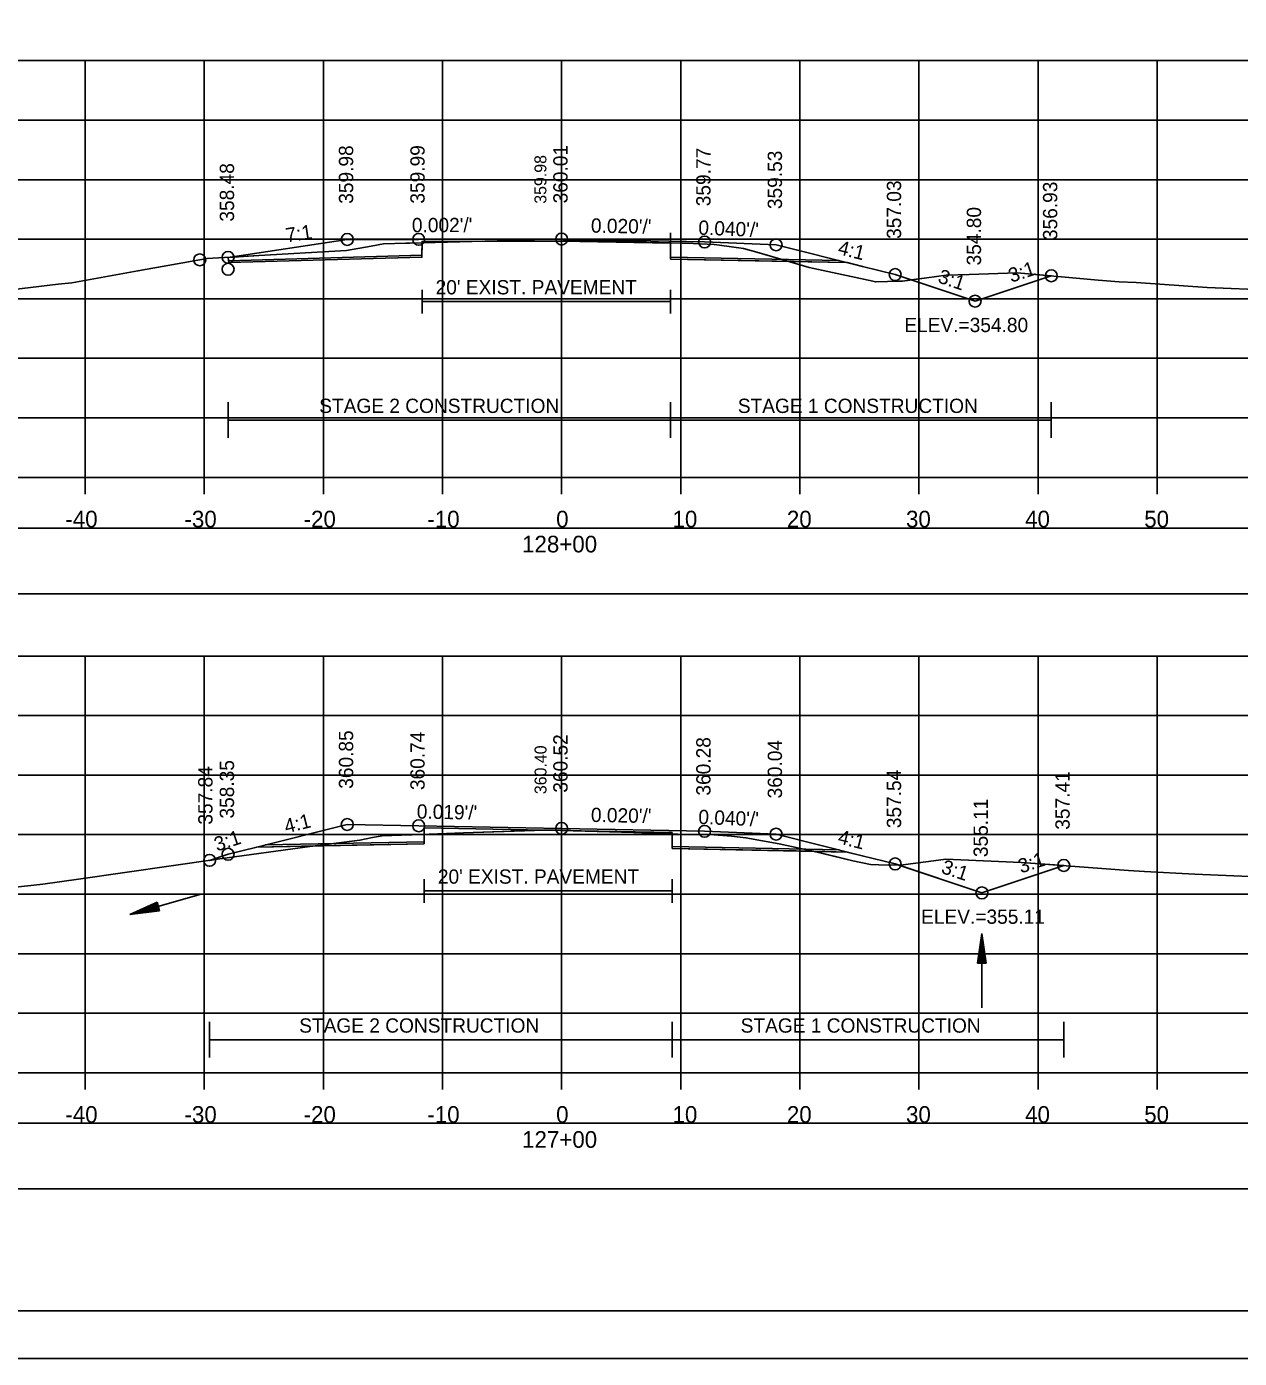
# Model space of a CAD drawing. Extents: x 1376273 to 1384221, y 378927 to 384592.
# Drawn here: x 1377012.9 to 1377114.7, y 380965.2 to 381077 of the extents above; entities that cross this region are included whole.
import ezdxf

# ---------------------------------------------------------------- set-up
doc = ezdxf.new("R2010")
doc.units = 0
for name, color, linetype in [('R_Alt Surface', 7, 'Continuous'), ('R_Axis', 7, 'Continuous'), ('R_Axis Annot', 7, 'Continuous'), ('R_Border', 7, 'Continuous'), ('R_Border Notes', 7, 'Continuous'), ('R_Dimension', 7, 'Continuous'), ('R_Exist Surface', 7, 'Continuous'), ('R_Fin Surface', 7, 'Continuous'), ('R_Grid', 7, 'Continuous'), ('R_No Plot', 7, 'Continuous'), ('R_Water', 7, 'Continuous'), ('R_Xsect Elev', 7, 'Continuous'), ('R_Xsect Slope', 7, 'Continuous'), ('T_Detection Zones', 7, 'Continuous'), ('T_Vehicle Path Lt Minor', 7, 'Continuous')]:
    doc.layers.add(name, color=color, linetype=linetype)

msp = doc.modelspace()

# ---------------------------------------------------------------- linework, layer by layer
at = {"layer": 'R_Alt Surface'}
for points in [[(1377029.77, 381057.65), (1377029.8, 381057.37), (1377046.04, 381057.83), (1377046.05, 381058.99), (1377057.77, 381059.02), (1377066.9, 381058.83), (1377066.91, 381057.67), (1377081.06, 381057.38)], [(1377046.05, 381054.93), (1377046.05, 381052.93)], [(1377046.05, 381053.93), (1377066.9, 381053.93)], [(1377066.9, 381054.93), (1377066.9, 381052.93)], [(1377032.89, 381008.3), (1377046.22, 381008.57), (1377046.23, 381009.74), (1377057.77, 381009.52), (1377067.04, 381009.34), (1377067.05, 381008.17), (1377081.06, 381007.89)], [(1377046.23, 381005.44), (1377046.23, 381003.44)], [(1377067.04, 381005.44), (1377067.04, 381003.44)], [(1377046.23, 381004.44), (1377067.04, 381004.44)]]:
    msp.add_lwpolyline(points, dxfattribs=at)
at = {"layer": 'R_Axis'}
for p, q in [((1376907.77, 381039.17), (1377207.77, 381039.17)), ((1377017.77, 381037.77), (1377017.77, 381039.17)), ((1377027.77, 381037.77), (1377027.77, 381039.17)), ((1377037.77, 381037.77), (1377037.77, 381039.17)), ((1377047.77, 381037.77), (1377047.77, 381039.17)), ((1377057.77, 381037.77), (1377057.77, 381039.17)), ((1377067.77, 381037.77), (1377067.77, 381039.17)), ((1377077.77, 381037.77), (1377077.77, 381039.17)), ((1377087.77, 381037.77), (1377087.77, 381039.17)), ((1377097.77, 381037.77), (1377097.77, 381039.17)), ((1377107.77, 381037.77), (1377107.77, 381039.17)), ((1376907.77, 380989.17), (1377207.77, 380989.17)), ((1377017.77, 380987.77), (1377017.77, 380989.17)), ((1377027.77, 380987.77), (1377027.77, 380989.17)), ((1377037.77, 380987.77), (1377037.77, 380989.17)), ((1377047.77, 380987.77), (1377047.77, 380989.17)), ((1377057.77, 380987.77), (1377057.77, 380989.17)), ((1377067.77, 380987.77), (1377067.77, 380989.17)), ((1377077.77, 380987.77), (1377077.77, 380989.17)), ((1377087.77, 380987.77), (1377087.77, 380989.17)), ((1377097.77, 380987.77), (1377097.77, 380989.17)), ((1377107.77, 380987.77), (1377107.77, 380989.17))]:
    msp.add_line(p, q, dxfattribs=at)
at = {"layer": 'R_Axis Annot'}
for points in [[(1376907.2, 381029.38), (1377209.01, 381029.38), (1377209.01, 381034.91), (1376907.2, 381034.91)], [(1376907.2, 380979.42), (1377209.01, 380979.42), (1377209.01, 380984.95), (1376907.2, 380984.95)]]:
    msp.add_lwpolyline(points, close=True, dxfattribs=at)
at = {"layer": 'R_Border'}
msp.add_line((1377215.95, 380969.17), (1376899.77, 380969.17), dxfattribs=at)
at = {"layer": 'R_Dimension'}
for p, q in [((1377029.77, 381042.48), (1377029.77, 381045.48)), ((1377066.9, 381042.48), (1377066.9, 381045.48)), ((1377098.88, 381042.48), (1377098.88, 381045.48)), ((1377029.77, 381043.98), (1377098.88, 381043.98)), ((1377028.22, 380990.44), (1377028.22, 380993.44)), ((1377067.04, 380990.44), (1377067.04, 380993.44)), ((1377099.92, 380990.44), (1377099.92, 380993.44)), ((1377028.22, 380991.94), (1377099.92, 380991.94))]:
    msp.add_line(p, q, dxfattribs=at)
at = {"layer": 'R_Exist Surface'}
for points in [[(1377010.12, 381054.76), (1377015.5, 381055.41), (1377016.64, 381055.52), (1377022.2, 381056.51), (1377028.02, 381057.55), (1377032.36, 381057.8), (1377039.7, 381058.23), (1377041.77, 381058.6), (1377042.82, 381058.79), (1377044.68, 381058.84), (1377045.05, 381058.85), (1377055.49, 381059.11), (1377056.74, 381059.15), (1377057.91, 381059.11), (1377067.9, 381058.84), (1377068.22, 381058.83), (1377070.58, 381058.74), (1377071.02, 381058.68), (1377073.03, 381058.39), (1377074.36, 381058.02), (1377078.55, 381056.81), (1377082.87, 381055.87), (1377084.14, 381055.59), (1377086.1, 381055.65), (1377086.38, 381055.65), (1377088.44, 381055.93), (1377090.05, 381056.15), (1377091.98, 381056.21), (1377096.01, 381056.36), (1377102.8, 381055.74), (1377104.58, 381055.58), (1377105.99, 381055.53), (1377111.96, 381055.13), (1377117.35, 381054.9)], [(1377011.41, 381004.7), (1377014.23, 381005.01), (1377017.21, 381005.42), (1377028.87, 381007.1), (1377036.62, 381008.16), (1377040.83, 381008.7), (1377041.9, 381008.93), (1377042.7, 381009.06), (1377044.33, 381009.12), (1377045.23, 381009.16), (1377049.52, 381009.31), (1377056.81, 381009.57), (1377063.8, 381009.34), (1377068.04, 381009.19), (1377068.96, 381009.18), (1377070.55, 381009.15), (1377072.03, 381009.04), (1377073.24, 381008.91), (1377076.02, 381008.39), (1377078.76, 381007.81), (1377082.21, 381006.97), (1377083.7, 381006.65), (1377084.4, 381006.64), (1377086.21, 381006.61), (1377089.42, 381007.02), (1377090.03, 381007.11), (1377096.35, 381006.83), (1377096.78, 381006.81), (1377105.36, 381006.16), (1377106.69, 381006.06), (1377110.94, 381005.86), (1377122.75, 381005.34)]]:
    msp.add_lwpolyline(points, dxfattribs=at)
at = {"layer": 'R_Fin Surface'}
for points in [[(1377029.77, 381057.65), (1377029.77, 381057.65), (1377039.77, 381059.15), (1377045.77, 381059.16), (1377057.77, 381059.18), (1377069.77, 381058.94), (1377075.77, 381058.7), (1377083.03, 381056.89), (1377085.77, 381056.2), (1377092.48, 381053.97), (1377098.88, 381056.1)], [(1377028.22, 381007.01), (1377029.77, 381007.52), (1377032.18, 381008.13), (1377039.77, 381010.02), (1377045.77, 381009.91), (1377057.77, 381009.69), (1377069.77, 381009.45), (1377075.77, 381009.21), (1377083, 381007.4), (1377085.77, 381006.71), (1377093.05, 381004.28), (1377099.92, 381006.58)]]:
    msp.add_lwpolyline(points, dxfattribs=at)
at = {"layer": 'R_Grid'}
for p, q in [((1376907.77, 381074.17), (1377207.77, 381074.17)), ((1376907.77, 381074.17), (1377207.77, 381074.17)), ((1377017.77, 381039.17), (1377017.77, 381074.17)), ((1377017.77, 381039.17), (1377017.77, 381074.17)), ((1377027.77, 381039.17), (1377027.77, 381074.17)), ((1377027.77, 381039.17), (1377027.77, 381074.17)), ((1377037.77, 381039.17), (1377037.77, 381074.17)), ((1377037.77, 381039.17), (1377037.77, 381074.17)), ((1377047.77, 381039.17), (1377047.77, 381074.17)), ((1377047.77, 381039.17), (1377047.77, 381074.17)), ((1377057.77, 381039.17), (1377057.77, 381074.17)), ((1377057.77, 381039.17), (1377057.77, 381074.17)), ((1377067.77, 381039.17), (1377067.77, 381074.17)), ((1377067.77, 381039.17), (1377067.77, 381074.17)), ((1377077.77, 381039.17), (1377077.77, 381074.17)), ((1377077.77, 381039.17), (1377077.77, 381074.17)), ((1377087.77, 381039.17), (1377087.77, 381074.17)), ((1377087.77, 381039.17), (1377087.77, 381074.17)), ((1377097.77, 381039.17), (1377097.77, 381074.17)), ((1377097.77, 381039.17), (1377097.77, 381074.17)), ((1377107.77, 381039.17), (1377107.77, 381074.17)), ((1377107.77, 381039.17), (1377107.77, 381074.17)), ((1376907.77, 381069.17), (1377207.77, 381069.17)), ((1376907.77, 381069.17), (1377207.77, 381069.17)), ((1376907.77, 381064.17), (1377207.77, 381064.17)), ((1376907.77, 381064.17), (1377207.77, 381064.17)), ((1376907.77, 381059.17), (1377207.77, 381059.17)), ((1376907.77, 381059.17), (1377207.77, 381059.17)), ((1376907.77, 381054.17), (1377207.77, 381054.17)), ((1376907.77, 381054.17), (1377207.77, 381054.17)), ((1376907.77, 381049.17), (1377207.77, 381049.17)), ((1376907.77, 381049.17), (1377207.77, 381049.17)), ((1376907.77, 381044.17), (1377207.77, 381044.17)), ((1376907.77, 381044.17), (1377207.77, 381044.17)), ((1376907.77, 381039.17), (1377207.77, 381039.17)), ((1376907.77, 381039.17), (1377207.77, 381039.17)), ((1376907.77, 381024.17), (1377207.77, 381024.17)), ((1376907.77, 381024.17), (1377207.77, 381024.17)), ((1377017.77, 380989.17), (1377017.77, 381024.17)), ((1377017.77, 380989.17), (1377017.77, 381024.17)), ((1377027.77, 380989.17), (1377027.77, 381024.17)), ((1377027.77, 380989.17), (1377027.77, 381024.17)), ((1377037.77, 380989.17), (1377037.77, 381024.17)), ((1377037.77, 380989.17), (1377037.77, 381024.17)), ((1377047.77, 380989.17), (1377047.77, 381024.17)), ((1377047.77, 380989.17), (1377047.77, 381024.17)), ((1377057.77, 380989.17), (1377057.77, 381024.17)), ((1377057.77, 380989.17), (1377057.77, 381024.17)), ((1377067.77, 380989.17), (1377067.77, 381024.17)), ((1377067.77, 380989.17), (1377067.77, 381024.17)), ((1377077.77, 380989.17), (1377077.77, 381024.17)), ((1377077.77, 380989.17), (1377077.77, 381024.17)), ((1377087.77, 380989.17), (1377087.77, 381024.17)), ((1377087.77, 380989.17), (1377087.77, 381024.17)), ((1377097.77, 380989.17), (1377097.77, 381024.17)), ((1377097.77, 380989.17), (1377097.77, 381024.17)), ((1377107.77, 380989.17), (1377107.77, 381024.17)), ((1377107.77, 380989.17), (1377107.77, 381024.17)), ((1376907.77, 381019.17), (1377207.77, 381019.17)), ((1376907.77, 381019.17), (1377207.77, 381019.17)), ((1376907.77, 381014.17), (1377207.77, 381014.17)), ((1376907.77, 381014.17), (1377207.77, 381014.17)), ((1376907.77, 381009.17), (1377207.77, 381009.17)), ((1376907.77, 381009.17), (1377207.77, 381009.17)), ((1376907.77, 381004.17), (1377207.77, 381004.17)), ((1376907.77, 381004.17), (1377207.77, 381004.17)), ((1376907.77, 380999.17), (1377207.77, 380999.17)), ((1376907.77, 380999.17), (1377207.77, 380999.17)), ((1376907.77, 380994.17), (1377207.77, 380994.17)), ((1376907.77, 380994.17), (1377207.77, 380994.17)), ((1376907.77, 380989.17), (1377207.77, 380989.17)), ((1376907.77, 380989.17), (1377207.77, 380989.17))]:
    msp.add_line(p, q, dxfattribs=at)
at = {"layer": 'R_No Plot'}
for p, q in [((1377039.77, 381059.15), (1377029.77, 381057.65)), ((1376887.37, 380965.19), (1377220.7, 380965.19))]:
    msp.add_line(p, q, dxfattribs=at)
for points in [[(1376887.36, 381178.52), (1377220.7, 381178.52), (1377220.7, 380965.19), (1376887.36, 380965.19)], [(1377133.69, 381174.63), (1377133.69, 381164.75), (1377169.42, 381164.75), (1377169.42, 381161.83), (1377192.62, 381161.83), (1377192.62, 381137.5), (1377215.95, 381137.5), (1377215.95, 380969.17), (1376899.77, 380969.17), (1376899.77, 381174.63)]]:
    msp.add_lwpolyline(points, close=True, dxfattribs=at)
for points in [[(1377029.77, 381057.65), (1377029.83, 381057.21), (1377046.04, 381057.66), (1377046.05, 381058.99), (1377057.77, 381059.02), (1377066.9, 381058.83), (1377066.91, 381057.5), (1377081.75, 381057.21)], [(1377032.18, 381008.13), (1377046.22, 381008.41), (1377046.23, 381009.74), (1377057.77, 381009.52), (1377067.04, 381009.34), (1377067.05, 381008.01), (1377081.75, 381007.71)]]:
    msp.add_lwpolyline(points, dxfattribs=at)
for centre in [(1377039.77, 381059.15), (1377039.77, 381059.15), (1377045.77, 381059.16), (1377045.77, 381059.16), (1377057.77, 381059.18), (1377057.77, 381059.18), (1377069.77, 381058.94), (1377069.77, 381058.94), (1377075.77, 381058.7), (1377075.77, 381058.7), (1377027.39, 381057.44), (1377029.77, 381057.65), (1377029.77, 381057.65), (1377029.77, 381056.65), (1377085.77, 381056.2), (1377085.77, 381056.2), (1377098.88, 381056.1), (1377098.88, 381056.1), (1377092.48, 381053.97), (1377092.48, 381053.97), (1377092.48, 381053.97), (1377092.48, 381053.97), (1377039.77, 381010.02), (1377039.77, 381010.02), (1377045.77, 381009.91), (1377045.77, 381009.91), (1377057.77, 381009.69), (1377057.77, 381009.69), (1377069.77, 381009.45), (1377069.77, 381009.45), (1377075.77, 381009.21), (1377075.77, 381009.21), (1377028.22, 381007.01), (1377028.22, 381007.01), (1377029.77, 381007.52), (1377029.77, 381007.52), (1377085.77, 381006.71), (1377085.77, 381006.71), (1377099.92, 381006.58), (1377099.92, 381006.58), (1377093.05, 381004.28), (1377093.05, 381004.28), (1377093.05, 381004.28), (1377093.05, 381004.28)]:
    msp.add_circle(centre, 0.5, dxfattribs=at)
at = {"layer": 'R_Water'}
for p, q in [((1377027.52, 381004.16), (1377021.51, 381002.47)), ((1377023.81, 381003.5), (1377021.51, 381002.47)), ((1377024.02, 381002.78), (1377021.51, 381002.47)), ((1377023.83, 381003.44), (1377021.91, 381002.58)), ((1377024, 381002.84), (1377021.91, 381002.58)), ((1377023.85, 381003.38), (1377022.32, 381002.7)), ((1377023.98, 381002.9), (1377022.32, 381002.7)), ((1377023.86, 381003.32), (1377022.72, 381002.81)), ((1377023.96, 381002.96), (1377022.72, 381002.81)), ((1377023.88, 381003.26), (1377023.13, 381002.92)), ((1377023.95, 381003.03), (1377023.13, 381002.92)), ((1377023.9, 381003.2), (1377023.53, 381003.04)), ((1377023.93, 381003.09), (1377023.53, 381003.04)), ((1377024.02, 381002.78), (1377023.81, 381003.5)), ((1377092.67, 380998.37), (1377093.05, 381000.87)), ((1377092.73, 380998.37), (1377093.05, 381000.45)), ((1377093.05, 380994.62), (1377093.05, 381000.87)), ((1377093.42, 380998.37), (1377093.05, 381000.87)), ((1377093.36, 380998.37), (1377093.05, 381000.45)), ((1377092.8, 380998.37), (1377093.05, 381000.02)), ((1377092.86, 380998.37), (1377093.05, 380999.6)), ((1377092.93, 380998.37), (1377093.05, 380999.18)), ((1377093.3, 380998.37), (1377093.05, 381000.02)), ((1377093.23, 380998.37), (1377093.05, 380999.6)), ((1377093.17, 380998.37), (1377093.05, 380999.18)), ((1377092.67, 380998.37), (1377093.42, 380998.37)), ((1377092.99, 380998.37), (1377093.05, 380998.76)), ((1377093.11, 380998.37), (1377093.05, 380998.76))]:
    msp.add_line(p, q, dxfattribs=at)
at = {"layer": 'T_Detection Zones'}
msp.add_line((1377066.9, 381058.83), (1377066.9, 381059.7), dxfattribs=at)
for points in [[(1377029.77, 381057.65), (1377032.36, 381057.8), (1377039.7, 381058.23), (1377041.77, 381058.6), (1377042.82, 381058.79), (1377044.68, 381058.84), (1377045.05, 381058.85), (1377046.05, 381058.87), (1377046.04, 381057.66), (1377029.83, 381057.21)], [(1377066.9, 381058.87), (1377067.9, 381058.84), (1377068.22, 381058.83), (1377070.58, 381058.74), (1377071.02, 381058.68), (1377073.03, 381058.39), (1377074.36, 381058.02), (1377076.84, 381057.3), (1377066.91, 381057.5), (1377066.9, 381058.83)], [(1377076.84, 381057.3), (1377078.55, 381056.81), (1377082.87, 381055.87), (1377084.14, 381055.59), (1377086.1, 381055.65), (1377086.38, 381055.65), (1377087.12, 381055.75), (1377085.77, 381056.2), (1377083.03, 381056.89), (1377081.75, 381057.21)], [(1377087.12, 381055.75), (1377088.44, 381055.93), (1377090.05, 381056.15), (1377091.98, 381056.21), (1377096.01, 381056.36), (1377098.88, 381056.1), (1377092.48, 381053.97)], [(1377037.15, 381008.23), (1377040.83, 381008.7), (1377041.9, 381008.93), (1377042.7, 381009.06), (1377044.33, 381009.12), (1377045.23, 381009.16), (1377046.23, 381009.19), (1377046.22, 381008.41)], [(1377056.37, 381009.55), (1377056.81, 381009.57), (1377058.73, 381009.5), (1377057.77, 381009.52)], [(1377067.04, 381009.23), (1377068.04, 381009.19), (1377068.96, 381009.18), (1377070.55, 381009.15), (1377072.03, 381009.04), (1377073.24, 381008.91), (1377076.02, 381008.39), (1377078.76, 381007.81), (1377078.93, 381007.77), (1377067.05, 381008.01)], [(1377028.22, 381007.01), (1377028.87, 381007.1), (1377036.62, 381008.16), (1377037.15, 381008.23), (1377032.18, 381008.13), (1377029.77, 381007.52)], [(1377078.93, 381007.77), (1377082.21, 381006.97), (1377083.7, 381006.65), (1377084.4, 381006.64), (1377086.07, 381006.61), (1377085.77, 381006.71), (1377083, 381007.4), (1377081.75, 381007.71)], [(1377086.07, 381006.61), (1377086.21, 381006.61), (1377089.42, 381007.02), (1377090.03, 381007.11), (1377096.35, 381006.83), (1377096.78, 381006.81), (1377099.92, 381006.58), (1377093.05, 381004.28)]]:
    msp.add_lwpolyline(points, close=True, dxfattribs=at)
at = {"layer": 'T_Vehicle Path Lt Minor'}
for points in [[(1377046.05, 381058.87), (1377051.14, 381059), (1377046.05, 381058.99)], [(1377046.23, 381009.19), (1377049.52, 381009.31), (1377056.37, 381009.55), (1377046.23, 381009.74)], [(1377058.73, 381009.5), (1377063.8, 381009.34), (1377067.04, 381009.23), (1377067.04, 381009.34)]]:
    msp.add_lwpolyline(points, close=True, dxfattribs=at)

# ---------------------------------------------------------------- texts
at = {"layer": 'R_Alt Surface'}
for p in [(1377047.19, 381054.54), (1377047.38, 381005.05)]:
    msp.add_text("20' EXIST. PAVEMENT", height=1.2, dxfattribs=at).set_placement(p)
at = {"layer": 'R_Axis Annot'}
for s, p in [('-40', (1377016.11, 381034.97)), ('-30', (1377026.11, 381034.97)), ('-20', (1377036.11, 381034.97)), ('-10', (1377046.5, 381034.97)), ('0', (1377057.31, 381034.97)), ('10', (1377067.08, 381034.97)), ('20', (1377076.68, 381034.97)), ('30', (1377086.68, 381034.97)), ('40', (1377096.68, 381034.97)), ('50', (1377106.68, 381034.97)), ('128+00', (1377054.45, 381032.87)), ('-40', (1377016.11, 380984.97)), ('-30', (1377026.11, 380984.97)), ('-20', (1377036.11, 380984.97)), ('-10', (1377046.5, 380984.97)), ('0', (1377057.31, 380984.97)), ('10', (1377067.08, 380984.97)), ('20', (1377076.68, 380984.97)), ('30', (1377086.68, 380984.97)), ('40', (1377096.68, 380984.97)), ('50', (1377106.68, 380984.97)), ('127+00', (1377054.45, 380982.87))]:
    msp.add_text(s, height=1.4, dxfattribs=at).set_placement(p)
at = {"layer": 'R_Border Notes'}
for s, p in [('ELEV.=354.80', (1377086.54, 381051.37)), ('ELEV.=355.11', (1377087.95, 381001.68))]:
    msp.add_text(s, height=1.2, dxfattribs=at).set_placement(p)
at = {"layer": 'R_Dimension'}
for s, p in [('STAGE 2 CONSTRUCTION', (1377037.42, 381044.58)), ('STAGE 1 CONSTRUCTION', (1377072.56, 381044.58)), ('STAGE 2 CONSTRUCTION', (1377035.74, 380992.54)), ('STAGE 1 CONSTRUCTION', (1377072.8, 380992.54))]:
    msp.add_text(s, height=1.2, dxfattribs=at).set_placement(p)
at = {"layer": 'R_No Plot'}
for s, p in [('359.98', (1377040.27, 381062.15)), ('359.99', (1377046.27, 381062.16)), ('360.01', (1377058.27, 381062.18)), ('359.77', (1377070.27, 381061.94)), ('359.53', (1377076.27, 381061.7)), ('358.48', (1377030.27, 381060.65)), ('357.03', (1377086.27, 381059.2)), ('356.93', (1377099.38, 381059.1)), ('360.85', (1377040.27, 381013.02)), ('360.74', (1377046.27, 381012.91)), ('360.52', (1377058.27, 381012.69)), ('360.28', (1377070.27, 381012.45)), ('360.04', (1377076.27, 381012.21)), ('357.84', (1377028.46, 381010.01)), ('358.35', (1377030.27, 381010.52)), ('357.54', (1377086.27, 381009.71)), ('357.41', (1377100.42, 381009.58))]:
    msp.add_text(s, height=1.2, rotation=90, dxfattribs=at).set_placement(p)
at = {"layer": 'R_Xsect Elev'}
for s, height, p in [('358.48', 1.2, (1377030.27, 381060.65)), ('359.98', 1, (1377056.49, 381062.15)), ('354.80', 1.2, (1377092.98, 381056.97)), ('360.40', 1, (1377056.5, 381012.57)), ('355.11', 1.2, (1377093.55, 381007.28))]:
    msp.add_text(s, height=height, rotation=90, dxfattribs=at).set_placement(p)
at = {"layer": 'R_Xsect Slope'}
for s, rotation, p in [("0.002'/'", 0.1008, (1377045.2, 381059.76)), ("0.020'/'", 358.8542, (1377060.22, 381059.73)), ("0.040'/'", 357.7094, (1377069.23, 381059.56)), ('7:1', 8.5084, (1377034.69, 381058.9)), ('4:1', 345.9638, (1377080.89, 381057.94)), ('3:1', 341.5651, (1377089.28, 381055.56)), ('3:1', 18.4349, (1377095.52, 381055.51)), ("0.019'/'", 358.9375, (1377045.6, 381010.52)), ("0.020'/'", 358.8542, (1377060.22, 381010.24)), ('4:1', 14.0362, (1377034.65, 381009.26)), ("0.040'/'", 357.7094, (1377069.23, 381010.07)), ('3:1', 18.4349, (1377028.84, 381007.74)), ('4:1', 345.9638, (1377080.89, 381008.45)), ('3:1', 341.5651, (1377089.56, 381005.97)), ('3:1', 18.4349, (1377096.33, 381005.9))]:
    msp.add_text(s, height=1.2, rotation=rotation, dxfattribs=at).set_placement(p)

doc.saveas('drawing.dxf')
